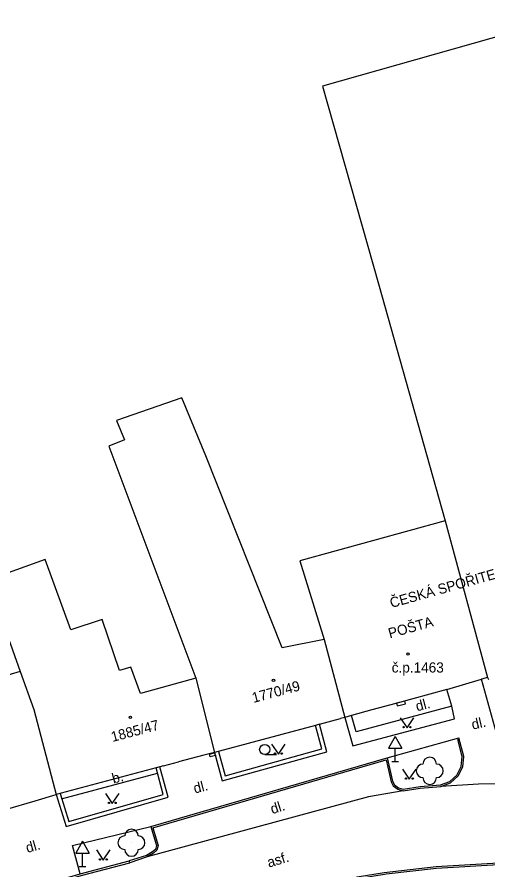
# Model space of a CAD drawing. Extents: x -584400 to -581602, y -1210894 to -1208793.
# Drawn here: x -582954.6 to -582919.8, y -1209481.4 to -1209418.3 of the extents above; entities that cross this region are included whole.
import ezdxf

# ---------------------------------------------------------------- set-up
doc = ezdxf.new("R2010")
doc.units = 0
for name, color, linetype in [('BUDOVY_MĚŘ', 7, 'Continuous'), ('BUDOVY_NEMĚŘ', 7, 'Continuous'), ('OBVOD_PILÍŘE', 7, 'Continuous'), ('POMOC_POPIS', 7, 'Continuous'), ('ROZHRANÍ_PLOCH', 7, 'Continuous'), ('ZELEŇ', 7, 'Continuous'), ('ZN_BUDOV', 7, 'Continuous'), ('ZN_DOPLŇKOVÉ', 7, 'Continuous'), ('ZN_KULTUR', 7, 'Continuous'), ('Č_POPIS_ORIENT', 7, 'Continuous')]:
    doc.layers.add(name, color=color, linetype=linetype)

msp = doc.modelspace()

# ---------------------------------------------------------------- linework, layer by layer
at = {"layer": 'BUDOVY_MĚŘ'}
for points in [[(-582919.8, -1209467.13), (-582920.24, -1209467.25)], [(-582922.79, -1209468.01), (-582926.57, -1209469.04), (-582928.34, -1209469.53), (-582929.84, -1209469.95)], [(-582929.84, -1209469.95), (-582930.33, -1209470.09)], [(-582932.21, -1209470.59), (-582932.5, -1209470.67), (-582939.96, -1209472.67)], [(-582930.33, -1209470.09), (-582930.67, -1209470.17)], [(-582939.96, -1209472.67), (-582940.75, -1209472.88), (-582942.63, -1209473.36)], [(-582943.75, -1209473.67), (-582944, -1209473.74), (-582944.29, -1209473.82), (-582951.67, -1209475.78)], [(-582953.23, -1209476.24), (-582951.67, -1209475.78)]]:
    msp.add_lwpolyline(points, dxfattribs=at)
at = {"layer": 'BUDOVY_NEMĚŘ'}
for points in [[(-582913.98, -1209418.28), (-582931.99, -1209423.39), (-582927.85, -1209438.02), (-582922.91, -1209455.53)], [(-582931.87, -1209464.31), (-582934.97, -1209464.94), (-582940.62, -1209450.74), (-582942.39, -1209446.45), (-582947.22, -1209448.11), (-582946.63, -1209449.54), (-582947.79, -1209450.02), (-582941.35, -1209467.18)], [(-582922.91, -1209455.53), (-582933.67, -1209458.51), (-582931.87, -1209464.31)], [(-582922.91, -1209455.53), (-582919.8, -1209467.13)], [(-582941.35, -1209467.18), (-582945.45, -1209468.32), (-582946.15, -1209466.36), (-582947, -1209466.61), (-582948.27, -1209462.84), (-582950.59, -1209463.61), (-582952.5, -1209458.39), (-582956.74, -1209459.93), (-582954.33, -1209466.68)], [(-582931.87, -1209464.31), (-582930.33, -1209470.09)], [(-582954.33, -1209466.68), (-582958.17, -1209467.83), (-582958.48, -1209466.66), (-582961.32, -1209467.42)], [(-582954.33, -1209466.68), (-582953.32, -1209469.5), (-582951.67, -1209475.78)], [(-582941.35, -1209467.18), (-582939.96, -1209472.67)], [(-582919.8, -1209467.13), (-582919.72, -1209467.28)]]:
    msp.add_lwpolyline(points, dxfattribs=at)
at = {"layer": 'OBVOD_PILÍŘE'}
for points in [[(-582926.51, -1209469.03), (-582926.46, -1209469.23), (-582926.16, -1209469.16), (-582925.86, -1209469.08), (-582925.91, -1209468.88), (-582926.51, -1209469.03)], [(-582939.96, -1209472.69), (-582939.9, -1209472.9), (-582940.1, -1209472.95), (-582940.3, -1209473), (-582940.35, -1209472.79), (-582939.96, -1209472.69)]]:
    msp.add_lwpolyline(points, dxfattribs=at)
at = {"layer": 'ROZHRANÍ_PLOCH'}
for points in [[(-582915.16, -1209475), (-582916.35, -1209474.43), (-582917.22, -1209473.97), (-582917.98, -1209473.36), (-582918.58, -1209472.7), (-582918.87, -1209472.13), (-582920.24, -1209467.25)], [(-582922.42, -1209469.25), (-582922.79, -1209468.01)], [(-582930.33, -1209470.09), (-582929.75, -1209472.19), (-582922.24, -1209470.19), (-582922.42, -1209469.25)], [(-582922.42, -1209469.25), (-582929.5, -1209471.14), (-582929.84, -1209469.95)], [(-582944.53, -1209478.24), (-582927.29, -1209473.22), (-582926.92, -1209474.84), (-582926.76, -1209475.14), (-582926.43, -1209475.39), (-582926.03, -1209475.5), (-582924.76, -1209475.31), (-582923.24, -1209475.18), (-582922.52, -1209474.93), (-582921.95, -1209474.41), (-582921.61, -1209473.73), (-582921.54, -1209472.97), (-582921.9, -1209471.59)], [(-582927.2, -1209473.07), (-582921.9, -1209471.59)], [(-582927.2, -1209473.07), (-582926.81, -1209474.8), (-582926.67, -1209475.06), (-582926.38, -1209475.28), (-582926.02, -1209475.38), (-582924.77, -1209475.19), (-582923.27, -1209475.06), (-582922.58, -1209474.83), (-582922.05, -1209474.34), (-582921.73, -1209473.7), (-582921.66, -1209472.98), (-582921.99, -1209471.72), (-582921.87, -1209471.69)], [(-582944.68, -1209478.16), (-582927.2, -1209473.07)], [(-582975.07, -1209473.29), (-582974.65, -1209474.32), (-582972.44, -1209480.19), (-582971.86, -1209479.95), (-582971.63, -1209480.5), (-582972.17, -1209480.77), (-582971.35, -1209482.28), (-582970.42, -1209483.41), (-582969.44, -1209484.15), (-582968.78, -1209484.62), (-582967.47, -1209485.28), (-582966.15, -1209485.65), (-582964.76, -1209485.81), (-582963.81, -1209485.77), (-582957.51, -1209484), (-582949.82, -1209481.78), (-582946.23, -1209480.84)], [(-582951.27, -1209476.09), (-582944.18, -1209474.2)], [(-582915.16, -1209475), (-582917.6, -1209474.97), (-582920.45, -1209475.01), (-582923.24, -1209475.18)], [(-582926.03, -1209475.5), (-582928.58, -1209475.96), (-582944.95, -1209480.4)], [(-582949.89, -1209481.64), (-582950.46, -1209479.56), (-582944.68, -1209478.16)], [(-582944.68, -1209478.16), (-582944.26, -1209479.56), (-582944.33, -1209479.84), (-582944.56, -1209480.03), (-582945, -1209480.29), (-582946.27, -1209480.69)], [(-582944.53, -1209478.24), (-582944.14, -1209479.56), (-582944.23, -1209479.91), (-582944.49, -1209480.13), (-582944.95, -1209480.4), (-582946.23, -1209480.84), (-582946.27, -1209480.69)], [(-582957.55, -1209483.85), (-582949.89, -1209481.64), (-582946.27, -1209480.69)], [(-582929.88, -1209484.26), (-582930.15, -1209483.06), (-582930.12, -1209482.48), (-582929.84, -1209482.11), (-582929.43, -1209481.88), (-582927.43, -1209481.56), (-582923.58, -1209481.11), (-582918.97, -1209480.84), (-582915.54, -1209480.78), (-582911.35, -1209481.04), (-582908.42, -1209481.43), (-582904.61, -1209482.24), (-582901.64, -1209483.05), (-582898.78, -1209484.17), (-582895.2, -1209485.92), (-582892.5, -1209487.49), (-582890.29, -1209489.16), (-582888.57, -1209490.86), (-582887.39, -1209492.22), (-582886.53, -1209493.43)], [(-582929.74, -1209484.35), (-582930.03, -1209483.05), (-582930, -1209482.52), (-582929.76, -1209482.2), (-582929.39, -1209482), (-582927.4, -1209481.68), (-582927.28, -1209481.66), (-582923.57, -1209481.23), (-582918.97, -1209480.96), (-582915.54, -1209480.9), (-582911.36, -1209481.16), (-582908.44, -1209481.55), (-582904.64, -1209482.36), (-582901.68, -1209483.16), (-582898.83, -1209484.28), (-582895.26, -1209486.03), (-582892.57, -1209487.59), (-582890.37, -1209489.25), (-582888.66, -1209490.94), (-582887.48, -1209492.29), (-582886.63, -1209493.5)]]:
    msp.add_lwpolyline(points, dxfattribs=at)
at = {"layer": 'ZELEŇ'}
for centre in [(-582924.06, -1209474.03), (-582946.11, -1209479.35)]:
    msp.add_circle(centre, 0.0005, dxfattribs=at)
for centre, start, end in [((-582924.06, -1209473.53), 0, 179.99999), ((-582924.56, -1209474.03), 89.99999, 269.99999), ((-582923.56, -1209474.03), 270, 89.99999), ((-582924.06, -1209474.53), 179.99999, 359.99999), ((-582946.61, -1209479.35), 89.99999, 269.99999), ((-582946.11, -1209478.85), 0, 179.99999), ((-582945.61, -1209479.35), 270, 89.99999), ((-582946.11, -1209479.85), 179.99999, 359.99999)]:
    msp.add_arc(centre, 0.5, start, end, dxfattribs=at)
at = {"layer": 'ZN_BUDOV'}
for centre in [(-582925.66, -1209465.4), (-582935.61, -1209467.33), (-582946.19, -1209470.08)]:
    msp.add_circle(centre, 0.0875, dxfattribs=at)
at = {"layer": 'ZN_DOPLŇKOVÉ'}
for p, q in [((-582926.62, -1209471.484), (-582927.12, -1209472.35)), ((-582926.62, -1209471.484), (-582926.12, -1209472.35)), ((-582927.12, -1209472.35), (-582926.12, -1209472.35)), ((-582926.62, -1209473.35), (-582926.62, -1209472.35)), ((-582926.87, -1209473.35), (-582926.37, -1209473.35)), ((-582949.73, -1209479.244), (-582950.23, -1209480.11)), ((-582949.73, -1209479.244), (-582949.23, -1209480.11)), ((-582950.23, -1209480.11), (-582949.23, -1209480.11)), ((-582949.73, -1209481.11), (-582949.73, -1209480.11)), ((-582949.98, -1209481.11), (-582949.48, -1209481.11))]:
    msp.add_line(p, q, dxfattribs=at)
for points in [[(-582922.79, -1209468.01), (-582920.24, -1209467.25)], [(-582939.96, -1209472.67), (-582939.4, -1209474.76), (-582931.67, -1209472.62), (-582932.21, -1209470.59)], [(-582932.21, -1209470.59), (-582930.67, -1209470.17)], [(-582939.67, -1209472.59), (-582939.19, -1209474.4), (-582932.03, -1209472.41), (-582932.5, -1209470.67)], [(-582951.67, -1209475.78), (-582950.94, -1209478.16), (-582943.4, -1209475.99), (-582944, -1209473.74)], [(-582951.38, -1209475.7), (-582950.74, -1209477.79), (-582943.77, -1209475.78), (-582944.29, -1209473.82)], [(-582943.75, -1209473.67), (-582942.63, -1209473.36)], [(-582955.43, -1209476.89), (-582953.23, -1209476.24)]]:
    msp.add_lwpolyline(points, dxfattribs=at)
at = {"layer": 'ZN_KULTUR'}
msp.add_line((-582936.26, -1209472.825), (-582935.385, -1209472.825), dxfattribs=at)
for points in [[(-582926.24, -1209470.1), (-582925.74, -1209470.85), (-582925.24, -1209470.1)], [(-582935.75, -1209472.06), (-582935.25, -1209472.81), (-582934.75, -1209472.06)], [(-582926.07, -1209473.9), (-582925.57, -1209474.65), (-582925.07, -1209473.9)], [(-582948.03, -1209475.7), (-582947.53, -1209476.45), (-582947.03, -1209475.7)], [(-582948.69, -1209479.88), (-582948.19, -1209480.63), (-582947.69, -1209479.88)]]:
    msp.add_lwpolyline(points, dxfattribs=at)
for centre, radius in [((-582925.99, -1209470.8), 0.05), ((-582925.49, -1209470.8), 0.05), ((-582936.26, -1209472.45), 0.375), ((-582935.5, -1209472.76), 0.05), ((-582935, -1209472.76), 0.05), ((-582925.82, -1209474.6), 0.05), ((-582925.32, -1209474.6), 0.05), ((-582947.78, -1209476.4), 0.05), ((-582947.28, -1209476.4), 0.05), ((-582948.44, -1209480.58), 0.05), ((-582947.94, -1209480.58), 0.05)]:
    msp.add_circle(centre, radius, dxfattribs=at)

# ---------------------------------------------------------------- texts
at = {"layer": 'POMOC_POPIS'}
for s, rotation, p in [('ČESKÁ SPOŘITELNA', 15.67916, (-582926.89, -1209461.99)), ('POŠTA', 15.67916, (-582927.01, -1209464.24)), ('dl.', 14.94652, (-582924.99, -1209469.64)), ('dl.', 12.96139, (-582920.88, -1209470.99)), ('b.', 14.92641, (-582947.44, -1209474.98)), ('dl.', 14.38697, (-582941.42, -1209475.71)), ('dl.', 17.60436, (-582935.7, -1209477.24)), ('dl.', 16.17368, (-582953.8, -1209480.11)), ('asf.', 16.58982, (-582935.95, -1209481.19))]:
    msp.add_text(s, height=0.75, rotation=rotation, dxfattribs=at).set_placement(p)
at = {"layer": 'Č_POPIS_ORIENT'}
msp.add_text('č.p.1463', height=0.75, dxfattribs=at).set_placement((-582926.87, -1209466.76))
for s, rotation, p in [('1770/49', 14.97998, (-582937.09, -1209469.01)), ('1885/47', 14.88, (-582947.51, -1209471.9))]:
    msp.add_text(s, height=0.75, rotation=rotation, dxfattribs=at).set_placement(p)

doc.saveas('drawing.dxf')
